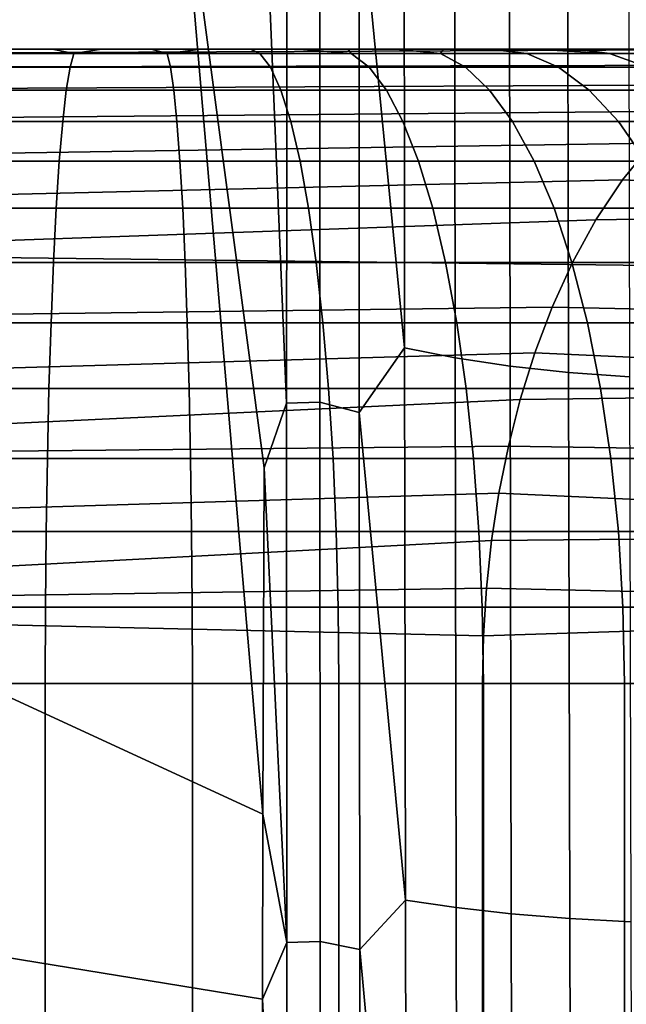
# Model space of a CAD drawing. Header units: metres. Extents: x -240 to 45, y -77 to 27.
# Tile 348 of 656: x -194.279 to -193.802, y 1.247 to 2.023. Entities that reach past the tile are written whole.
import ezdxf

# ---------------------------------------------------------------- set-up
doc = ezdxf.new("R2010")
doc.units = ezdxf.units.M
doc.layers.add('solid_102011X2', color=7, linetype='CONTINUOUS')

msp = doc.modelspace()

# ---------------------------------------------------------------- linework, layer by layer
at = {"layer": 'solid_102011X2'}
for points in [[(-193.096191, 2.425032, 333.663239), (-194.775406, 2.452086, 332.100708), (-194.83844, 1.842245, 332.157501), (-193.157822, 1.821917, 333.720001)], [(-194.087814, 1.396966, 273.239014), (-195.166885, 1.895265, 270.537994), (-195.215683, 2.368869, 270.552368), (-194.154297, 2.177207, 273.267578)], [(-193.976517, 2.192998, 273.608612), (-193.976257, 1.764448, 273.483002), (-194.012054, 2.130781, 273.55188)], [(-193.936935, 2.183248, 273.63736), (-193.936462, 1.756673, 273.512054), (-193.976257, 1.764448, 273.483002), (-193.976517, 2.192998, 273.608612)], [(-193.893875, 2.175107, 273.661194), (-193.893234, 1.750208, 273.536102), (-193.936462, 1.756673, 273.512054), (-193.936935, 2.183248, 273.63736)], [(-194.086807, 1.669991, 273.300842), (-194.087814, 1.396966, 273.239014), (-194.154297, 2.177207, 273.267578)], [(-194.069183, 1.720898, 273.35202), (-194.086807, 1.669991, 273.300842), (-194.154297, 2.177207, 273.267578), (-194.084518, 2.087273, 273.417755)], [(-193.848038, 2.1687, 273.679749), (-193.84726, 1.745154, 273.554749), (-193.893234, 1.750208, 273.536102), (-193.893875, 2.175107, 273.661194)], [(-193.800095, 2.164128, 273.692749), (-193.799225, 1.74159, 273.567688), (-193.84726, 1.745154, 273.554749), (-193.848038, 2.1687, 273.679749)], [(-194.068787, 2.139963, 273.469025), (-194.069183, 1.720898, 273.35202), (-194.084518, 2.087273, 273.417755)], [(-194.042969, 2.140966, 273.514069), (-194.043106, 1.721838, 273.396088), (-194.069183, 1.720898, 273.35202), (-194.068787, 2.139963, 273.469025)], [(-194.043106, 1.721838, 273.396088), (-194.042969, 2.140966, 273.514069), (-194.012054, 2.130781, 273.55188), (-194.011948, 1.713692, 273.434174)], [(-193.976257, 1.764448, 273.483002), (-194.011948, 1.713692, 273.434174), (-194.012054, 2.130781, 273.55188)], [(-193.661606, 2, 267.403748), (-197.411621, 2, 268.344147), (-196.92131, 2, 268.635773), (-193.637283, 2, 267.434418)], [(-194.253708, 2, 267.155945), (-194.29213, 2, 267.160095), (-197.411621, 2, 268.344147)], [(-194.21492, 2, 267.153931), (-194.253708, 2, 267.155945), (-197.411621, 2, 268.344147)], [(-194.175842, 2, 267.154053), (-194.21492, 2, 267.153931), (-197.411621, 2, 268.344147)], [(-194.136765, 2, 267.156372), (-194.175842, 2, 267.154053), (-197.411621, 2, 268.344147)], [(-194.097702, 2, 267.160919), (-194.136765, 2, 267.156372), (-197.411621, 2, 268.344147)], [(-194.058975, 2, 267.167633), (-194.097702, 2, 267.160919), (-197.411621, 2, 268.344147)], [(-194.020615, 2, 267.176514), (-194.058975, 2, 267.167633), (-197.411621, 2, 268.344147)], [(-193.982925, 2, 267.187531), (-194.020615, 2, 267.176514), (-197.411621, 2, 268.344147)], [(-193.945908, 2, 267.200623), (-193.982925, 2, 267.187531), (-197.411621, 2, 268.344147)], [(-193.90979, 2, 267.215729), (-193.945908, 2, 267.200623), (-197.411621, 2, 268.344147)], [(-193.874588, 2, 267.232819), (-193.90979, 2, 267.215729), (-197.411621, 2, 268.344147)], [(-193.840408, 2, 267.251831), (-193.874588, 2, 267.232819), (-197.411621, 2, 268.344147)], [(-193.807312, 2, 267.272766), (-193.840408, 2, 267.251831), (-197.411621, 2, 268.344147)], [(-193.77536, 2, 267.295563), (-193.807312, 2, 267.272766), (-197.411621, 2, 268.344147)], [(-193.74472, 2, 267.320129), (-193.77536, 2, 267.295563), (-197.411621, 2, 268.344147)], [(-193.715439, 2, 267.346466), (-193.74472, 2, 267.320129), (-197.411621, 2, 268.344147)], [(-193.687714, 2, 267.374329), (-193.715439, 2, 267.346466), (-197.411621, 2, 268.344147)], [(-193.661606, 2, 267.403748), (-193.687714, 2, 267.374329), (-197.411621, 2, 268.344147)], [(-193.614761, 2, 267.466339), (-193.637283, 2, 267.434418), (-196.92131, 2, 268.635773)], [(-193.594177, 2, 267.499268), (-193.614761, 2, 267.466339), (-196.92131, 2, 268.635773)], [(-193.575531, 2, 267.533142), (-193.594177, 2, 267.499268), (-196.92131, 2, 268.635773)], [(-193.558914, 2, 267.567657), (-193.575531, 2, 267.533142), (-196.92131, 2, 268.635773)], [(-196.839951, 2, 268.689697), (-193.544312, 2, 267.602844), (-193.558914, 2, 267.567657), (-196.92131, 2, 268.635773)], [(-196.839951, 2, 268.689697), (-196.763702, 2, 268.75177), (-193.544312, 2, 267.602844)], [(-196.763702, 2, 268.75177), (-196.693909, 2, 268.821106), (-193.544312, 2, 267.602844)], [(-196.693909, 2, 268.821106), (-196.630157, 2, 268.898407), (-193.544312, 2, 267.602844)], [(-196.630157, 2, 268.898407), (-196.574738, 2, 268.981293), (-193.544312, 2, 267.602844)], [(-196.574738, 2, 268.981293), (-196.529816, 2, 269.065369), (-193.544312, 2, 267.602844)], [(-196.529816, 2, 269.065369), (-196.528275, 2, 269.068604), (-193.544312, 2, 267.602844)], [(-196.528275, 2, 269.068604), (-196.49118, 2, 269.158813), (-193.544312, 2, 267.602844)], [(-196.49118, 2, 269.158813), (-196.463593, 2, 269.250397), (-193.544312, 2, 267.602844)], [(-196.463593, 2, 269.250397), (-196.403961, 2, 269.489563), (-195.860519, 2, 269.608063), (-193.544312, 2, 267.602844)], [(-195.860519, 2, 269.608063), (-195.376678, 2, 269.487427), (-193.544312, 2, 267.602844)], [(-195.376678, 2, 269.487427), (-195.297043, 2, 269.471832), (-193.544312, 2, 267.602844)], [(-195.297043, 2, 269.471832), (-195.215195, 2, 269.464325), (-193.544312, 2, 267.602844)], [(-195.215195, 2, 269.464325), (-195.132278, 2, 269.465302), (-193.544312, 2, 267.602844)], [(-195.132278, 2, 269.465302), (-195.049484, 2, 269.474915), (-193.544312, 2, 267.602844)], [(-195.049484, 2, 269.474915), (-194.968033, 2, 269.493134), (-193.544312, 2, 267.602844)], [(-194.968033, 2, 269.493134), (-194.88913, 2, 269.519653), (-193.544312, 2, 267.602844)], [(-194.88913, 2, 269.519653), (-194.813629, 2, 269.554138), (-193.544312, 2, 267.602844)], [(-194.813629, 2, 269.554138), (-194.742096, 2, 269.596222), (-193.544312, 2, 267.602844)], [(-194.742096, 2, 269.596222), (-194.67511, 2, 269.645691), (-193.544312, 2, 267.602844)], [(-194.67511, 2, 269.645691), (-194.61351, 2, 269.701965), (-193.544312, 2, 267.602844)], [(-194.61351, 2, 269.701965), (-194.558167, 2, 269.764282), (-193.544312, 2, 267.602844)], [(-194.558167, 2, 269.764282), (-194.509857, 2, 269.831604), (-193.544312, 2, 267.602844)], [(-194.547989, 1.985471, 270.019867), (-193.697037, 1.987187, 272.216614), (-193.665756, 1.996752, 272.143005), (-194.492554, 1.996354, 269.998566)], [(-194.509857, 2, 269.831604), (-194.469116, 2, 269.902893), (-193.544312, 2, 267.602844)], [(-194.492554, 1.996354, 269.998566), (-193.633774, 2, 272.067596), (-194.436279, 2, 269.97699)], [(-194.492554, 1.996354, 269.998566), (-193.665756, 1.996752, 272.143005), (-193.633774, 2, 272.067596)], [(-194.469116, 2, 269.902893), (-194.436279, 2, 269.97699), (-192.602234, 2, 270.057068), (-193.544312, 2, 267.602844)], [(-194.436279, 2, 269.97699), (-193.633774, 2, 272.067596), (-192.579651, 2, 270.119965), (-192.602234, 2, 270.057068)], [(-194.239731, 1.985615, 267.035706), (-194.318405, 1.985615, 267.043579), (-194.309662, 1.996434, 267.102386), (-194.236694, 1.996434, 267.095093)], [(-194.236694, 1.996434, 267.095093), (-194.309662, 1.996434, 267.102386), (-194.29213, 2, 267.160095), (-194.253708, 2, 267.155945)], [(-194.236694, 1.996434, 267.095093), (-194.253708, 2, 267.155945), (-194.21492, 2, 267.153931)], [(-194.16066, 1.985615, 267.035492), (-194.239731, 1.985615, 267.035706), (-194.236694, 1.996434, 267.095093), (-194.163361, 1.996434, 267.094879)], [(-194.163361, 1.996434, 267.094879), (-194.236694, 1.996434, 267.095093), (-194.21492, 2, 267.153931), (-194.175842, 2, 267.154053)], [(-194.163361, 1.996434, 267.094879), (-194.175842, 2, 267.154053), (-194.136765, 2, 267.156372)], [(-194.163361, 1.996434, 267.094879), (-194.136765, 2, 267.156372), (-194.097702, 2, 267.160919), (-194.090347, 1.996434, 267.101746)], [(-194.08194, 1.985615, 267.042877), (-194.16066, 1.985615, 267.035492), (-194.163361, 1.996434, 267.094879), (-194.090347, 1.996434, 267.101746)], [(-194.018341, 1.996434, 267.115601), (-194.090347, 1.996434, 267.101746), (-194.097702, 2, 267.160919), (-194.058975, 2, 267.167633)], [(-194.004288, 1.985615, 267.057831), (-194.08194, 1.985615, 267.042877), (-194.090347, 1.996434, 267.101746), (-194.018341, 1.996434, 267.115601)], [(-194.018341, 1.996434, 267.115601), (-194.058975, 2, 267.167633), (-194.020615, 2, 267.176514)], [(-193.947998, 1.996434, 267.136353), (-194.018341, 1.996434, 267.115601), (-194.020615, 2, 267.176514), (-193.982925, 2, 267.187531)], [(-193.928452, 1.985615, 267.0802), (-194.004288, 1.985615, 267.057831), (-194.018341, 1.996434, 267.115601), (-193.947998, 1.996434, 267.136353)], [(-193.947998, 1.996434, 267.136353), (-193.982925, 2, 267.187531), (-193.945908, 2, 267.200623)], [(-193.880005, 1.996434, 267.163788), (-193.947998, 1.996434, 267.136353), (-193.945908, 2, 267.200623), (-193.90979, 2, 267.215729)], [(-193.855118, 1.985615, 267.109772), (-193.928452, 1.985615, 267.0802), (-193.947998, 1.996434, 267.136353), (-193.880005, 1.996434, 267.163788)], [(-193.814957, 1.996434, 267.197662), (-193.880005, 1.996434, 267.163788), (-193.90979, 2, 267.215729), (-193.874588, 2, 267.232819)], [(-193.784988, 1.985615, 267.146301), (-193.855118, 1.985615, 267.109772), (-193.880005, 1.996434, 267.163788), (-193.814957, 1.996434, 267.197662)], [(-193.814957, 1.996434, 267.197662), (-193.874588, 2, 267.232819), (-193.840408, 2, 267.251831)], [(-193.753479, 1.996434, 267.23761), (-193.814957, 1.996434, 267.197662), (-193.840408, 2, 267.251831), (-193.807312, 2, 267.272766)], [(-193.718689, 1.985615, 267.189392), (-193.784988, 1.985615, 267.146301), (-193.814957, 1.996434, 267.197662), (-193.753479, 1.996434, 267.23761)], [(-193.753479, 1.996434, 267.23761), (-193.807312, 2, 267.272766), (-193.77536, 2, 267.295563)], [(-194.601334, 1.967701, 270.040344), (-193.727036, 1.971709, 272.287292), (-193.697037, 1.987187, 272.216614), (-194.547989, 1.985471, 270.019867)], [(-194.242691, 1.967701, 266.978058), (-194.326904, 1.967701, 266.986481), (-194.318405, 1.985615, 267.043579), (-194.239731, 1.985615, 267.035706)], [(-194.158035, 1.967701, 266.977814), (-194.242691, 1.967701, 266.978058), (-194.239731, 1.985615, 267.035706), (-194.16066, 1.985615, 267.035492)], [(-194.073776, 1.967701, 266.985748), (-194.158035, 1.967701, 266.977814), (-194.16066, 1.985615, 267.035492), (-194.08194, 1.985615, 267.042877)], [(-193.990646, 1.967701, 267.00174), (-194.073776, 1.967701, 266.985748), (-194.08194, 1.985615, 267.042877), (-194.004288, 1.985615, 267.057831)], [(-193.90947, 1.967701, 267.025696), (-193.990646, 1.967701, 267.00174), (-194.004288, 1.985615, 267.057831), (-193.928452, 1.985615, 267.0802)], [(-193.830963, 1.967701, 267.057343), (-193.90947, 1.967701, 267.025696), (-193.928452, 1.985615, 267.0802), (-193.855118, 1.985615, 267.109772)], [(-193.75589, 1.967701, 267.096436), (-193.830963, 1.967701, 267.057343), (-193.855118, 1.985615, 267.109772), (-193.784988, 1.985615, 267.146301)], [(-194.652817, 1.942952, 270.060089), (-193.755249, 1.950956, 272.35376), (-193.727036, 1.971709, 272.287292), (-194.601334, 1.967701, 270.040344)], [(-194.245499, 1.942952, 266.923004), (-194.335022, 1.942952, 266.931946), (-194.326904, 1.967701, 266.986481), (-194.242691, 1.967701, 266.978058)], [(-194.155533, 1.942952, 266.922729), (-194.245499, 1.942952, 266.923004), (-194.242691, 1.967701, 266.978058), (-194.158035, 1.967701, 266.977814)], [(-194.065964, 1.942952, 266.931152), (-194.155533, 1.942952, 266.922729), (-194.158035, 1.967701, 266.977814), (-194.073776, 1.967701, 266.985748)], [(-193.977631, 1.942952, 266.948151), (-194.065964, 1.942952, 266.931152), (-194.073776, 1.967701, 266.985748), (-193.990646, 1.967701, 267.00174)], [(-193.891327, 1.942952, 266.973602), (-193.977631, 1.942952, 266.948151), (-193.990646, 1.967701, 267.00174), (-193.90947, 1.967701, 267.025696)], [(-193.807892, 1.942952, 267.007263), (-193.891327, 1.942952, 266.973602), (-193.90947, 1.967701, 267.025696), (-193.830963, 1.967701, 267.057343)], [(-193.728104, 1.942952, 267.048798), (-193.807892, 1.942952, 267.007263), (-193.830963, 1.967701, 267.057343), (-193.75589, 1.967701, 267.096436)], [(-194.701126, 1.911732, 270.078644), (-193.781235, 1.925754, 272.414978), (-193.755249, 1.950956, 272.35376), (-194.652817, 1.942952, 270.060089)], [(-194.248154, 1.911732, 266.871307), (-194.342651, 1.911732, 266.880737), (-194.335022, 1.942952, 266.931946), (-194.245499, 1.942952, 266.923004)], [(-194.153198, 1.911732, 266.871033), (-194.248154, 1.911732, 266.871307), (-194.245499, 1.942952, 266.923004), (-194.155533, 1.942952, 266.922729)], [(-194.05864, 1.911732, 266.879913), (-194.153198, 1.911732, 266.871033), (-194.155533, 1.942952, 266.922729), (-194.065964, 1.942952, 266.931152)], [(-193.965393, 1.911732, 266.897888), (-194.05864, 1.911732, 266.879913), (-194.065964, 1.942952, 266.931152), (-193.977631, 1.942952, 266.948151)], [(-193.874313, 1.911732, 266.924744), (-193.965393, 1.911732, 266.897888), (-193.977631, 1.942952, 266.948151), (-193.891327, 1.942952, 266.973602)], [(-193.78624, 1.911732, 266.960266), (-193.874313, 1.911732, 266.924744), (-193.891327, 1.942952, 266.973602), (-193.807892, 1.942952, 267.007263)], [(-193.702011, 1.911732, 267.00412), (-193.78624, 1.911732, 266.960266), (-193.807892, 1.942952, 267.007263), (-193.728104, 1.942952, 267.048798)], [(-194.745575, 1.874496, 270.095703), (-193.804794, 1.896922, 272.47049), (-193.781235, 1.925754, 272.414978), (-194.701126, 1.911732, 270.078644)], [(-193.781235, 1.925754, 272.414978), (-193.804794, 1.896922, 272.47049), (-193.286865, 1.874055, 272.280762), (-193.30545, 1.911355, 272.237)], [(-194.250595, 1.874496, 266.823761), (-194.349655, 1.874496, 266.833649), (-194.342651, 1.911732, 266.880737), (-194.248154, 1.911732, 266.871307)], [(-194.151031, 1.874496, 266.823486), (-194.250595, 1.874496, 266.823761), (-194.248154, 1.911732, 266.871307), (-194.153198, 1.911732, 266.871033)], [(-194.05191, 1.874496, 266.832794), (-194.151031, 1.874496, 266.823486), (-194.153198, 1.911732, 266.871033), (-194.05864, 1.911732, 266.879913)], [(-193.954147, 1.874496, 266.851624), (-194.05191, 1.874496, 266.832794), (-194.05864, 1.911732, 266.879913), (-193.965393, 1.911732, 266.897888)], [(-193.858658, 1.874496, 266.879791), (-193.954147, 1.874496, 266.851624), (-193.965393, 1.911732, 266.897888), (-193.874313, 1.911732, 266.924744)], [(-193.766327, 1.874496, 266.917023), (-193.858658, 1.874496, 266.879791), (-193.874313, 1.911732, 266.924744), (-193.78624, 1.911732, 266.960266)], [(-194.088226, 1.251164, 273.210663), (-195.128952, 1.421289, 270.526794), (-195.166885, 1.895265, 270.537994), (-194.087814, 1.396966, 273.239014)], [(-194.785492, 1.831787, 270.111023), (-193.825775, 1.865345, 272.519928), (-193.804794, 1.896922, 272.47049), (-194.745575, 1.874496, 270.095703)], [(-193.804794, 1.896922, 272.47049), (-193.825775, 1.865345, 272.519928), (-193.286865, 1.874055, 272.280762)], [(-194.252777, 1.831787, 266.781067), (-194.355957, 1.831787, 266.791351), (-194.349655, 1.874496, 266.833649), (-194.250595, 1.874496, 266.823761)], [(-194.149094, 1.831787, 266.780762), (-194.252777, 1.831787, 266.781067), (-194.250595, 1.874496, 266.823761), (-194.151031, 1.874496, 266.823486)], [(-194.045868, 1.831787, 266.790466), (-194.149094, 1.831787, 266.780762), (-194.151031, 1.874496, 266.823486), (-194.05191, 1.874496, 266.832794)], [(-193.944046, 1.831787, 266.810059), (-194.045868, 1.831787, 266.790466), (-194.05191, 1.874496, 266.832794), (-193.954147, 1.874496, 266.851624)], [(-193.844589, 1.831787, 266.839386), (-193.944046, 1.831787, 266.810059), (-193.954147, 1.874496, 266.851624), (-193.858658, 1.874496, 266.879791)], [(-193.748428, 1.831787, 266.878174), (-193.844589, 1.831787, 266.839386), (-193.858658, 1.874496, 266.879791), (-193.766327, 1.874496, 266.917023)], [(-193.825775, 1.865345, 272.519928), (-193.844223, 1.831677, 272.563385), (-193.270172, 1.83129, 272.320099), (-193.286865, 1.874055, 272.280762)], [(-194.785492, 1.831787, 270.111023), (-193.844223, 1.831677, 272.563385), (-193.825775, 1.865345, 272.519928)], [(-193.157822, 1.821917, 333.720001), (-194.83844, 1.842245, 332.157501), (-194.883514, 1.229547, 332.19812), (-193.201889, 1.215978, 333.76062)], [(-194.785492, 1.831787, 270.111023), (-194.820312, 1.784231, 270.12439), (-193.860184, 1.796608, 272.600983), (-193.844223, 1.831677, 272.563385)], [(-194.254684, 1.784231, 266.743805), (-194.36145, 1.784231, 266.754456), (-194.355957, 1.831787, 266.791351), (-194.252777, 1.831787, 266.781067)], [(-194.1474, 1.784231, 266.7435), (-194.254684, 1.784231, 266.743805), (-194.252777, 1.831787, 266.781067), (-194.149094, 1.831787, 266.780762)], [(-194.040588, 1.784231, 266.75354), (-194.1474, 1.784231, 266.7435), (-194.149094, 1.831787, 266.780762), (-194.045868, 1.831787, 266.790466)], [(-193.935226, 1.784231, 266.773834), (-194.040588, 1.784231, 266.75354), (-194.045868, 1.831787, 266.790466), (-193.944046, 1.831787, 266.810059)], [(-193.832321, 1.784231, 266.804169), (-193.935226, 1.784231, 266.773834), (-193.944046, 1.831787, 266.810059), (-193.844589, 1.831787, 266.839386)], [(-193.844223, 1.831677, 272.563385), (-193.860184, 1.796608, 272.600983), (-193.25563, 1.783684, 272.35437), (-193.270172, 1.83129, 272.320099)], [(-193.732834, 1.784231, 266.844299), (-193.832321, 1.784231, 266.804169), (-193.844589, 1.831787, 266.839386), (-193.748428, 1.831787, 266.878174)], [(-194.849518, 1.732522, 270.13562), (-193.873779, 1.760609, 272.633026), (-193.860184, 1.796608, 272.600983), (-194.820312, 1.784231, 270.12439)], [(-193.860184, 1.796608, 272.600983), (-193.873779, 1.760609, 272.633026), (-193.243423, 1.731933, 272.383118), (-193.25563, 1.783684, 272.35437)], [(-194.256287, 1.732522, 266.712555), (-194.366058, 1.732522, 266.723511), (-194.36145, 1.784231, 266.754456), (-194.254684, 1.784231, 266.743805)], [(-194.145981, 1.732522, 266.71225), (-194.256287, 1.732522, 266.712555), (-194.254684, 1.784231, 266.743805), (-194.1474, 1.784231, 266.7435)], [(-194.036163, 1.732522, 266.722565), (-194.145981, 1.732522, 266.71225), (-194.1474, 1.784231, 266.7435), (-194.040588, 1.784231, 266.75354)], [(-193.927841, 1.732522, 266.743408), (-194.036163, 1.732522, 266.722565), (-194.040588, 1.784231, 266.75354), (-193.935226, 1.784231, 266.773834)], [(-193.822037, 1.732522, 266.774628), (-193.927841, 1.732522, 266.743408), (-193.935226, 1.784231, 266.773834), (-193.832321, 1.784231, 266.804169)], [(-193.719742, 1.732522, 266.815887), (-193.822037, 1.732522, 266.774628), (-193.832321, 1.784231, 266.804169), (-193.732834, 1.784231, 266.844299)], [(-193.976257, 1.764448, 273.483002), (-193.975616, 1.329199, 273.38446), (-194.011948, 1.713692, 273.434174)], [(-193.936462, 1.756673, 273.512054), (-193.935654, 1.323383, 273.413757), (-193.975616, 1.329199, 273.38446), (-193.976257, 1.764448, 273.483002)], [(-194.872696, 1.677415, 270.144501), (-193.885223, 1.723929, 272.659973), (-193.873779, 1.760609, 272.633026), (-194.849518, 1.732522, 270.13562)], [(-193.893234, 1.750208, 273.536102), (-193.892303, 1.318565, 273.437927), (-193.935654, 1.323383, 273.413757), (-193.936462, 1.756673, 273.512054)], [(-193.873779, 1.760609, 272.633026), (-193.885223, 1.723929, 272.659973), (-193.243423, 1.731933, 272.383118)], [(-193.84726, 1.745154, 273.554749), (-193.846207, 1.314819, 273.456635), (-193.892303, 1.318565, 273.437927), (-193.893234, 1.750208, 273.536102)], [(-193.799225, 1.74159, 273.567688), (-193.798096, 1.312204, 273.469543), (-193.846207, 1.314819, 273.456635), (-193.84726, 1.745154, 273.554749)], [(-194.257553, 1.677415, 266.687775), (-194.369705, 1.677415, 266.698975), (-194.366058, 1.732522, 266.723511), (-194.256287, 1.732522, 266.712555)], [(-194.144852, 1.677415, 266.687439), (-194.257553, 1.677415, 266.687775), (-194.256287, 1.732522, 266.712555), (-194.145981, 1.732522, 266.71225)], [(-194.032639, 1.677415, 266.697998), (-194.144852, 1.677415, 266.687439), (-194.145981, 1.732522, 266.71225), (-194.036163, 1.732522, 266.722565)], [(-193.921982, 1.677415, 266.719299), (-194.032639, 1.677415, 266.697998), (-194.036163, 1.732522, 266.722565), (-193.927841, 1.732522, 266.743408)], [(-193.813873, 1.677415, 266.75119), (-193.921982, 1.677415, 266.719299), (-193.927841, 1.732522, 266.743408), (-193.822037, 1.732522, 266.774628)], [(-193.885223, 1.723929, 272.659973), (-193.894608, 1.686992, 272.682068), (-193.233765, 1.676794, 272.405884), (-193.243423, 1.731933, 272.383118)], [(-193.709351, 1.677415, 266.793335), (-193.813873, 1.677415, 266.75119), (-193.822037, 1.732522, 266.774628), (-193.719742, 1.732522, 266.815887)], [(-194.872696, 1.677415, 270.144501), (-193.894608, 1.686992, 272.682068), (-193.885223, 1.723929, 272.659973)], [(-194.069183, 1.720898, 273.35202), (-194.069122, 1.295849, 273.260345), (-194.086807, 1.669991, 273.300842)], [(-194.043106, 1.721838, 273.396088), (-194.042847, 1.296638, 273.303619), (-194.069122, 1.295849, 273.260345), (-194.069183, 1.720898, 273.35202)], [(-194.042847, 1.296638, 273.303619), (-194.043106, 1.721838, 273.396088), (-194.011948, 1.713692, 273.434174), (-194.011475, 1.290531, 273.341919)], [(-193.975616, 1.329199, 273.38446), (-194.011475, 1.290531, 273.341919), (-194.011948, 1.713692, 273.434174)], [(-194.889496, 1.619717, 270.15094), (-193.902054, 1.650001, 272.699646), (-193.894608, 1.686992, 272.682068), (-194.872696, 1.677415, 270.144501)], [(-193.894608, 1.686992, 272.682068), (-193.902054, 1.650001, 272.699646), (-193.226761, 1.619071, 272.422363), (-193.233765, 1.676794, 272.405884)], [(-194.258484, 1.619717, 266.6698), (-194.37236, 1.619717, 266.681183), (-194.369705, 1.677415, 266.698975), (-194.257553, 1.677415, 266.687775)], [(-194.144043, 1.619717, 266.669464), (-194.258484, 1.619717, 266.6698), (-194.257553, 1.677415, 266.687775), (-194.144852, 1.677415, 266.687439)], [(-194.030106, 1.619717, 266.680176), (-194.144043, 1.619717, 266.669464), (-194.144852, 1.677415, 266.687439), (-194.032639, 1.677415, 266.697998)], [(-193.917725, 1.619717, 266.701813), (-194.030106, 1.619717, 266.680176), (-194.032639, 1.677415, 266.697998), (-193.921982, 1.677415, 266.719299)], [(-193.807953, 1.619717, 266.734192), (-193.917725, 1.619717, 266.701813), (-193.921982, 1.677415, 266.719299), (-193.813873, 1.677415, 266.75119)], [(-193.701828, 1.619717, 266.777008), (-193.807953, 1.619717, 266.734192), (-193.813873, 1.677415, 266.75119), (-193.709351, 1.677415, 266.793335)], [(-194.069122, 1.295849, 273.260345), (-194.087814, 1.396966, 273.239014), (-194.086807, 1.669991, 273.300842)], [(-194.899673, 1.560268, 270.154846), (-193.907776, 1.6127, 272.713104), (-193.902054, 1.650001, 272.699646), (-194.889496, 1.619717, 270.15094)], [(-193.902054, 1.650001, 272.699646), (-193.907776, 1.6127, 272.713104), (-193.226761, 1.619071, 272.422363)], [(-194.259033, 1.560268, 266.658936), (-194.373962, 1.560268, 266.67041), (-194.37236, 1.619717, 266.681183), (-194.258484, 1.619717, 266.6698)], [(-194.143539, 1.560268, 266.6586), (-194.259033, 1.560268, 266.658936), (-194.258484, 1.619717, 266.6698), (-194.144043, 1.619717, 266.669464)], [(-194.028564, 1.560268, 266.669403), (-194.143539, 1.560268, 266.6586), (-194.144043, 1.619717, 266.669464), (-194.030106, 1.619717, 266.680176)], [(-193.915146, 1.560268, 266.691223), (-194.028564, 1.560268, 266.669403), (-194.030106, 1.619717, 266.680176), (-193.917725, 1.619717, 266.701813)], [(-193.804367, 1.560268, 266.723907), (-193.915146, 1.560268, 266.691223), (-193.917725, 1.619717, 266.701813), (-193.807953, 1.619717, 266.734192)], [(-193.907776, 1.6127, 272.713104), (-193.911819, 1.57515, 272.722626), (-193.222534, 1.559609, 272.432343), (-193.226761, 1.619071, 272.422363)], [(-193.697266, 1.560268, 266.76712), (-193.804367, 1.560268, 266.723907), (-193.807953, 1.619717, 266.734192), (-193.701828, 1.619717, 266.777008)], [(-194.899673, 1.560268, 270.154846), (-193.911819, 1.57515, 272.722626), (-193.907776, 1.6127, 272.713104)], [(-194.899673, 1.560268, 270.154846), (-193.914215, 1.537533, 272.728271), (-193.911819, 1.57515, 272.722626)], [(-193.911819, 1.57515, 272.722626), (-193.914215, 1.537533, 272.728271), (-193.222534, 1.559609, 272.432343)], [(-194.899673, 1.560268, 270.154846), (-194.903076, 1.5, 270.156158), (-193.915009, 1.5, 272.730133), (-193.914215, 1.537533, 272.728271)], [(-194.373962, 1.560268, 266.67041), (-194.259033, 1.560268, 266.658936), (-194.259232, 1.5, 266.655273), (-194.374496, 1.5, 266.666779)], [(-194.259033, 1.560268, 266.658936), (-194.143539, 1.560268, 266.6586), (-194.143387, 1.5, 266.654938), (-194.259232, 1.5, 266.655273)], [(-194.143539, 1.560268, 266.6586), (-194.028564, 1.560268, 266.669403), (-194.028046, 1.5, 266.665771), (-194.143387, 1.5, 266.654938)], [(-194.028564, 1.560268, 266.669403), (-193.915146, 1.560268, 266.691223), (-193.914291, 1.5, 266.687683), (-194.028046, 1.5, 266.665771)], [(-193.915146, 1.560268, 266.691223), (-193.804367, 1.560268, 266.723907), (-193.803177, 1.5, 266.720459), (-193.914291, 1.5, 266.687683)], [(-193.804367, 1.560268, 266.723907), (-193.697266, 1.560268, 266.76712), (-193.69574, 1.5, 266.763794), (-193.803177, 1.5, 266.720459)], [(-193.914215, 1.537533, 272.728271), (-193.915009, 1.5, 272.730133), (-193.221146, 1.5, 272.435608), (-193.222534, 1.559609, 272.432343)], [(-194.903076, 1.5, 270.156158), (-194.903076, -1.5, 270.156158), (-193.915009, -1.5, 272.730133), (-193.915009, 1.5, 272.730133)], [(-194.374496, 1.5, 266.666779), (-194.259232, 1.5, 266.655273), (-194.259232, -1.5, 266.655273), (-194.374496, -1.5, 266.666779)], [(-194.259232, 1.5, 266.655273), (-194.143387, 1.5, 266.654938), (-194.143387, -1.5, 266.654938), (-194.259232, -1.5, 266.655273)], [(-194.143387, 1.5, 266.654938), (-194.028046, 1.5, 266.665771), (-194.028046, -1.5, 266.665771), (-194.143387, -1.5, 266.654938)], [(-194.028046, 1.5, 266.665771), (-193.914291, 1.5, 266.687683), (-193.914291, -1.5, 266.687683), (-194.028046, -1.5, 266.665771)], [(-193.915009, 1.5, 272.730133), (-193.915009, -1.5, 272.730133), (-193.221146, -1.5, 272.435608), (-193.221146, 1.5, 272.435608)], [(-193.914291, 1.5, 266.687683), (-193.803177, 1.5, 266.720459), (-193.803177, -1.5, 266.720459), (-193.914291, -1.5, 266.687683)], [(-193.803177, 1.5, 266.720459), (-193.69574, 1.5, 266.763794), (-193.69574, -1.5, 266.763794), (-193.803177, -1.5, 266.720459)], [(-194.08905, 0.832253, 273.146881), (-195.101868, 0.947192, 270.518768), (-195.128952, 1.421289, 270.526794), (-194.088226, 1.251164, 273.210663)], [(-194.069122, 1.295849, 273.260345), (-194.088226, 1.251164, 273.210663), (-194.087814, 1.396966, 273.239014)], [(-193.975616, 1.329199, 273.38446), (-193.97493, 0.888769, 273.31369), (-194.011475, 1.290531, 273.341919)], [(-193.935654, 1.323383, 273.413757), (-193.93486, 0.8849, 273.34314), (-193.97493, 0.888769, 273.31369), (-193.975616, 1.329199, 273.38446)], [(-193.892303, 1.318565, 273.437927), (-193.891403, 0.881703, 273.367401), (-193.93486, 0.8849, 273.34314), (-193.935654, 1.323383, 273.413757)], [(-193.846207, 1.314819, 273.456635), (-193.84523, 0.879229, 273.386139), (-193.891403, 0.881703, 273.367401), (-193.892303, 1.318565, 273.437927)], [(-193.798096, 1.312204, 273.469543), (-193.797073, 0.877514, 273.399017), (-193.84523, 0.879229, 273.386139), (-193.846207, 1.314819, 273.456635)], [(-194.069122, 1.295849, 273.260345), (-194.068893, 0.866211, 273.19455), (-194.088226, 1.251164, 273.210663)], [(-194.042847, 1.296638, 273.303619), (-194.04245, 0.866777, 273.237213), (-194.068893, 0.866211, 273.19455), (-194.069122, 1.295849, 273.260345)], [(-194.04245, 0.866777, 273.237213), (-194.042847, 1.296638, 273.303619), (-194.011475, 1.290531, 273.341919), (-194.010956, 0.862707, 273.275696)], [(-193.97493, 0.888769, 273.31369), (-194.010956, 0.862707, 273.275696), (-194.011475, 1.290531, 273.341919)], [(-194.068893, 0.866211, 273.19455), (-194.08905, 0.832253, 273.146881), (-194.088226, 1.251164, 273.210663)]]:
    msp.add_3dface(points, dxfattribs=at)

doc.saveas('drawing.dxf')
